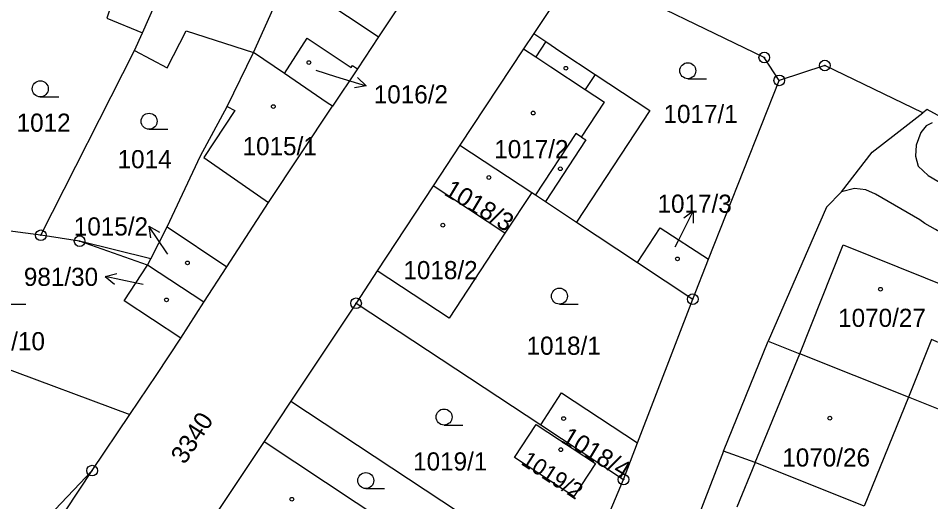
# Model space of a CAD drawing. Extents: x -733394 to -722299, y -1082822 to -1075049.
# Drawn here: x -727633.3 to -727547.8, y -1079407.9 to -1079362.7 of the extents above; entities that cross this region are included whole.
import ezdxf

# ---------------------------------------------------------------- set-up
doc = ezdxf.new("R2010")
doc.units = 0
for name, color, linetype in [('Hranice parcel', 7, 'Continuous'), ('Parcelní čísla', 7, 'Continuous'), ('Pop  PČ popisy', 7, 'Continuous'), ('Vnitřní kresba', 7, 'Continuous'), ('Značky bodu BP', 7, 'Continuous'), ('Značky budov', 7, 'Continuous'), ('Značky kultur', 7, 'Continuous')]:
    doc.layers.add(name, color=color, linetype=linetype)

msp = doc.modelspace()

# ---------------------------------------------------------------- linework, layer by layer
at = {"layer": 'Hranice parcel'}
for p, q in [((-727622.39, -1079365.69), (-727621.64, -1079364.03)), ((-727631.15, -1079382.99), (-727622.39, -1079365.69)), ((-727608.33, -1079367.84), (-727611.24, -1079365.87)), ((-727601.49, -1079367.39), (-727603.82, -1079370.9)), ((-727568.59, -1079385.23), (-727561.96, -1079368.48)), ((-727591.88, -1079374.54), (-727594.4, -1079378.37)), ((-727591.88, -1079374.54), (-727585.15, -1079378.97)), ((-727594.4, -1079378.37), (-727599.63, -1079386.32)), ((-727587.67, -1079382.8), (-727594.4, -1079378.37)), ((-727585.15, -1079378.97), (-727587.67, -1079382.8)), ((-727631.15, -1079382.99), (-727642.54, -1079381.43)), ((-727580.96, -1079381.75), (-727575.26, -1079385.53)), ((-727620.84, -1079385.19), (-727619.32, -1079382.2)), ((-727619.32, -1079382.2), (-727613.71, -1079385.94)), ((-727621.15, -1079385.8), (-727620.84, -1079385.19)), ((-727570.07, -1079388.97), (-727568.59, -1079385.23)), ((-727615.88, -1079389.26), (-727621.15, -1079385.8)), ((-727615.88, -1079389.26), (-727613.71, -1079385.94)), ((-727599.63, -1079386.32), (-727601.62, -1079389.36)), ((-727575.26, -1079385.53), (-727570.07, -1079388.97)), ((-727618.05, -1079392.61), (-727615.88, -1079389.26)), ((-727601.62, -1079389.36), (-727607.73, -1079398.53)), ((-727601.62, -1079389.36), (-727584.32, -1079400.74)), ((-727575.24, -1079402.44), (-727570.07, -1079388.97)), ((-727646.11, -1079391.12), (-727622.81, -1079399.78)), ((-727567.18, -1079403.21), (-727562.99, -1079392.92)), ((-727562.99, -1079392.92), (-727560.04, -1079394.1)), ((-727549.85, -1079398.16), (-727560.04, -1079394.1)), ((-727549.85, -1079398.16), (-727554, -1079408.35)), ((-727529.97, -1079406.09), (-727549.85, -1079398.16)), ((-727607.73, -1079398.53), (-727610.23, -1079402.29)), ((-727607.73, -1079398.53), (-727580.82, -1079416.27)), ((-727626.35, -1079405.03), (-727622.81, -1079399.78)), ((-727584.32, -1079400.74), (-727576.56, -1079405.87)), ((-727610.23, -1079402.29), (-727614.6, -1079408.85)), ((-727576.56, -1079405.87), (-727575.24, -1079402.44)), ((-727567.18, -1079403.21), (-727571.13, -1079413.36))]:
    msp.add_line(p, q, dxfattribs=at)
for points in [[(-727621.64, -1079364.03), (-727620.31, -1079361.05), (-727619.83, -1079360.05), (-727616.85, -1079353.8), (-727616.7, -1079353.48), (-727616.13, -1079352.31), (-727611.7, -1079343.13)], [(-727611.24, -1079365.87), (-727607.12, -1079356.75), (-727606.96, -1079356.46), (-727602.68, -1079347.45)], [(-727593.58, -1079351.76), (-727592.83, -1079354.35), (-727599.5, -1079364.39), (-727601.49, -1079367.39)], [(-727630.63, -1079356.92), (-727623.94, -1079359.6), (-727624.96, -1079362.66), (-727621.64, -1079364.03)], [(-727579.04, -1079358.76), (-727581.96, -1079359.57), (-727584.96, -1079364.09)], [(-727561.96, -1079368.48), (-727563.37, -1079366.34), (-727579.04, -1079358.76)], [(-727622.39, -1079365.69), (-727619.32, -1079367.31), (-727617.52, -1079363.85), (-727611.24, -1079365.87)], [(-727584.96, -1079364.09), (-727585.92, -1079365.53), (-727591.88, -1079374.54)], [(-727584.96, -1079364.09), (-727583.83, -1079364.83), (-727582.43, -1079365.79), (-727579.21, -1079367.92), (-727574.08, -1079371.29), (-727580.96, -1079381.75)], [(-727608.33, -1079367.84), (-727606.2, -1079364.54), (-727602.08, -1079367.26), (-727601.95, -1079367.07), (-727601.49, -1079367.39)], [(-727619.32, -1079382.2), (-727616.2, -1079375.55), (-727613.7, -1079370.92), (-727611.24, -1079365.87)], [(-727548.5, -1079371.52), (-727557.69, -1079367.09), (-727561.96, -1079368.48)], [(-727603.82, -1079370.9), (-727604.31, -1079370.57), (-727608.33, -1079367.84)], [(-727613.71, -1079385.94), (-727609.81, -1079379.91), (-727603.82, -1079370.9)], [(-727556.14, -1079378.93), (-727553.26, -1079375.2), (-727551.03, -1079373.48), (-727548.5, -1079371.52)], [(-727544.66, -1079373.33), (-727544.58, -1079373.14), (-727548.1, -1079371.21), (-727548.5, -1079371.52)], [(-727547.65, -1079372.44), (-727548.19, -1079372.75), (-727548.7, -1079373.37), (-727549.14, -1079374.55), (-727549.21, -1079375.57), (-727548.95, -1079376.51), (-727548.02, -1079377.39), (-727545.13, -1079379.06)], [(-727527.97, -1079402.02), (-727527.37, -1079400.65), (-727526.97, -1079398.83), (-727526.62, -1079397.29), (-727526.63, -1079397.16), (-727526.74, -1079396.77), (-727527.6, -1079395), (-727529.16, -1079392.98), (-727547.34, -1079382.44), (-727548.32, -1079381.87), (-727548.79, -1079381.54), (-727552.94, -1079379.15), (-727553.85, -1079378.73), (-727554.93, -1079378.62), (-727556.14, -1079378.93)], [(-727585.15, -1079378.97), (-727584.79, -1079379.21), (-727583.88, -1079379.82), (-727580.96, -1079381.75)], [(-727556.14, -1079378.93), (-727557.54, -1079380.34), (-727562.99, -1079392.92)], [(-727587.67, -1079382.8), (-727592.9, -1079390.75), (-727599.63, -1079386.32)], [(-727575.26, -1079385.53), (-727573.11, -1079382.29), (-727568.59, -1079385.23)], [(-727620.84, -1079385.19), (-727627.52, -1079383.54), (-727631.15, -1079382.99)], [(-727560.04, -1079394.1), (-727555.99, -1079383.89), (-727545.72, -1079388), (-727546.16, -1079389.04), (-727545, -1079389.52), (-727546.53, -1079393.24), (-727547.69, -1079392.75), (-727549.85, -1079398.16)], [(-727618.05, -1079392.61), (-727623.35, -1079389.14), (-727621.15, -1079385.8)], [(-727622.81, -1079399.78), (-727620.27, -1079396.03), (-727618.05, -1079392.61)], [(-727584.32, -1079400.74), (-727582.38, -1079397.76), (-727575.24, -1079402.44)], [(-727579.17, -1079404.37), (-727581.2, -1079407.46), (-727586.78, -1079403.79), (-727584.75, -1079400.7), (-727579.17, -1079404.37)], [(-727610.23, -1079402.29), (-727601.62, -1079408.01), (-727598.61, -1079409.98)], [(-727554, -1079408.35), (-727564.22, -1079404.28), (-727567.18, -1079403.21)], [(-727626.35, -1079405.03), (-727630.41, -1079409.3), (-727635.91, -1079411.16), (-727641.73, -1079410.11), (-727651.78, -1079406.54)], [(-727641.97, -1079428.77), (-727638.98, -1079424.11), (-727626.35, -1079405.03)], [(-727580.82, -1079416.27), (-727579.65, -1079413.19), (-727576.56, -1079405.87)]]:
    msp.add_lwpolyline(points, dxfattribs=at)
at = {"layer": 'Pop  PČ popisy'}
for p, q in [((-727605.38, -1079367.53), (-727603.54, -1079368.11)), ((-727603.54, -1079368.11), (-727600.67, -1079368.987)), ((-727600.67, -1079368.987), (-727601.481, -1079368.216)), ((-727600.67, -1079368.987), (-727601.774, -1079369.173)), ((-727571.38, -1079383.4), (-727570.018, -1079380.726)), ((-727570.018, -1079380.726), (-727570.918, -1079381.391)), ((-727570.018, -1079380.726), (-727570.026, -1079381.846)), ((-727619.34, -1079384.62), (-727621.018, -1079382.132)), ((-727621.018, -1079382.132), (-727620.043, -1079382.682)), ((-727621.018, -1079382.132), (-727620.873, -1079383.242)), ((-727571.73, -1079384.08), (-727571.38, -1079383.4)), ((-727619.24, -1079384.76), (-727619.34, -1079384.62)), ((-727625.125, -1079386.856), (-727624.042, -1079386.574)), ((-727622.19, -1079387.48), (-727625.125, -1079386.856)), ((-727625.125, -1079386.856), (-727624.25, -1079387.554)), ((-727621.57, -1079387.61), (-727622.19, -1079387.48))]:
    msp.add_line(p, q, dxfattribs=at)
at = {"layer": 'Vnitřní kresba'}
for p, q in [((-727604.83, -1079360.84), (-727600, -1079364.06)), ((-727600, -1079364.06), (-727599.5, -1079364.39)), ((-727583.83, -1079364.83), (-727584.78, -1079366.28)), ((-727585.92, -1079365.53), (-727584.78, -1079366.28)), ((-727584.78, -1079366.28), (-727583.36, -1079367.21)), ((-727583.36, -1079367.21), (-727580.14, -1079369.33)), ((-727579.21, -1079367.92), (-727580.14, -1079369.33)), ((-727580.14, -1079369.33), (-727578.34, -1079370.51)), ((-727613.7, -1079370.92), (-727612.97, -1079371.29)), ((-727580.49, -1079373.8), (-727578.34, -1079370.51)), ((-727612.97, -1079371.29), (-727615.89, -1079375.71)), ((-727581.02, -1079373.45), (-727584.79, -1079379.21)), ((-727580.49, -1079373.8), (-727581.02, -1079373.45)), ((-727580.1, -1079374.05), (-727583.88, -1079379.82)), ((-727580.49, -1079373.8), (-727580.1, -1079374.05)), ((-727615.89, -1079375.71), (-727609.81, -1079379.91)), ((-727621.15, -1079385.8), (-727627.52, -1079383.54)), ((-727564.22, -1079404.28), (-727560.04, -1079394.1)), ((-727564.22, -1079404.28), (-727565.94, -1079408.46))]:
    msp.add_line(p, q, dxfattribs=at)
at = {"layer": 'Značky bodu BP'}
for centre, radius in [((-727563.37, -1079366.34), 0.5), ((-727563.37, -1079366.34), 0.0303), ((-727557.69, -1079367.09), 0.5), ((-727557.69, -1079367.09), 0.0303), ((-727561.96, -1079368.48), 0.5), ((-727561.96, -1079368.48), 0.0303), ((-727631.15, -1079382.99), 0.5), ((-727631.15, -1079382.99), 0.0303), ((-727627.52, -1079383.54), 0.5), ((-727627.52, -1079383.54), 0.0303), ((-727601.62, -1079389.36), 0.5), ((-727570.07, -1079388.97), 0.5), ((-727601.62, -1079389.36), 0.0303), ((-727570.07, -1079388.97), 0.0303), ((-727626.35, -1079405.03), 0.5), ((-727626.35, -1079405.03), 0.0303), ((-727576.56, -1079405.87), 0.5), ((-727576.56, -1079405.87), 0.0303)]:
    msp.add_circle(centre, radius, dxfattribs=at)
at = {"layer": 'Značky budov'}
for centre in [(-727606.037, -1079366.809), (-727581.957, -1079367.339), (-727609.367, -1079370.929), (-727585.017, -1079371.539), (-727582.477, -1079376.759), (-727589.167, -1079377.579), (-727593.487, -1079382.039), (-727617.417, -1079385.579), (-727571.507, -1079385.199), (-727552.477, -1079388.039), (-727619.377, -1079389.039), (-727582.167, -1079400.159), (-727557.227, -1079400.119), (-727582.437, -1079403.069), (-727607.637, -1079407.709)]:
    msp.add_circle(centre, 0.175, dxfattribs=at)
at = {"layer": 'Značky kultur'}
for p, q in [((-727570.533, -1079368.32), (-727568.783, -1079368.32)), ((-727631.203, -1079370.02), (-727629.453, -1079370.02)), ((-727621.013, -1079373.06), (-727619.263, -1079373.06)), ((-727634.313, -1079389.43), (-727632.563, -1079389.43)), ((-727582.563, -1079389.44), (-727580.813, -1079389.44)), ((-727593.373, -1079400.76), (-727591.623, -1079400.76)), ((-727600.703, -1079406.71), (-727598.953, -1079406.71))]:
    msp.add_line(p, q, dxfattribs=at)
for centre in [(-727570.533, -1079367.57), (-727631.203, -1079369.27), (-727621.013, -1079372.31), (-727582.563, -1079388.69), (-727593.373, -1079400.01), (-727600.703, -1079405.96)]:
    msp.add_circle(centre, 0.75, dxfattribs=at)

# ---------------------------------------------------------------- texts
at = {"layer": 'Parcelní čísla'}
for s, p in [('1016/2', (-727599.96, -1079370.636)), ('1017/1', (-727572.81, -1079372.47)), ('1012', (-727633.42, -1079373.29)), ('1015/1', (-727612.25, -1079375.49)), ('1017/2', (-727588.67, -1079375.77)), ('1014', (-727623.96, -1079376.71)), ('1017/3', (-727573.37, -1079380.88)), ('1015/2', (-727628.061, -1079383.01)), ('1018/2', (-727597.18, -1079387.1)), ('981/30', (-727632.741, -1079387.73)), ('1070/27', (-727556.448, -1079391.57)), ('981/10', (-727637.72, -1079393.76)), ('1018/1', (-727585.64, -1079394.18)), ('1019/1', (-727596.27, -1079405.02)), ('1070/26', (-727561.68, -1079404.65))]:
    msp.add_text(s, height=1.7, dxfattribs=at).set_placement(p)
for s, height, rotation, p in [('1018/3', 1.7, 329, (-727593.477, -1079379.138)), ('3340', 1.7, 57, (-727617.667, -1079404.532)), ('1018/4', 1.7, 329, (-727582.507, -1079402.308)), ('1019/2', 1.53, 327, (-727586.256, -1079404.391))]:
    msp.add_text(s, height=height, rotation=rotation, dxfattribs=at).set_placement(p)

doc.saveas('drawing.dxf')
